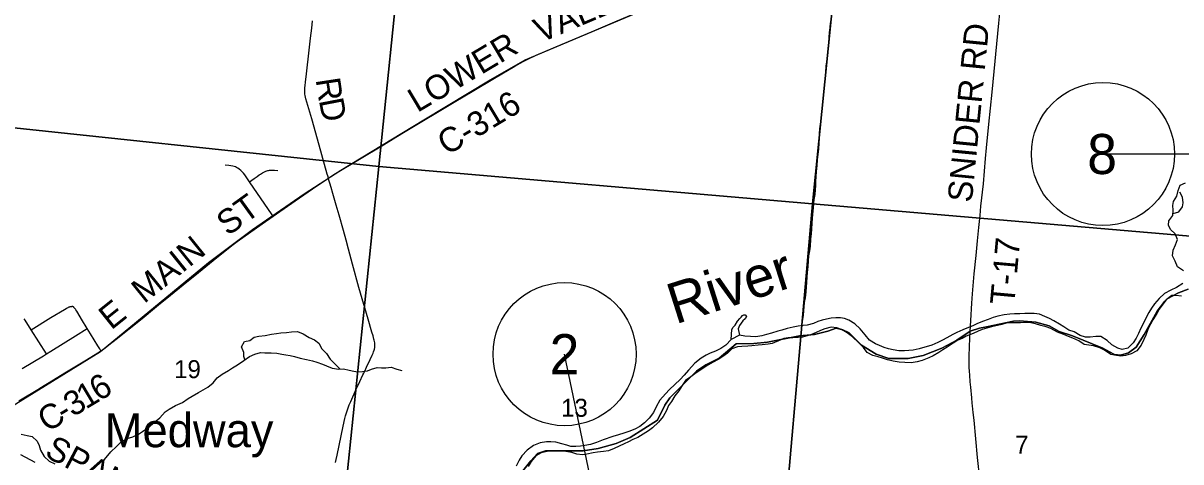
# Model space of a CAD drawing. Extents: x 0 to 1134, y 0 to 440.
# Drawn here: x 249.6 to 330.5, y 147.3 to 177.9 of the extents above; entities that cross this region are included whole.
import ezdxf

# ---------------------------------------------------------------- set-up
doc = ezdxf.new("R2010")
doc.units = 0
for name, color, linetype in [('GM_X_County_Road', 7, 'Continuous'), ('GM_X_County_Road_Text', 7, 'Continuous'), ('GM_X_Major_River', 7, 'Continuous'), ('GM_X_Major_River_Text', 7, 'Continuous'), ('GM_X_Minor_River', 7, 'Continuous'), ('GM_X_Rail_Line', 7, 'Continuous'), ('GM_X_Section', 7, 'Continuous'), ('GM_X_Section_Text', 7, 'Continuous'), ('GM_X_Township', 7, 'Continuous'), ('GM_X_Township_Road', 7, 'Continuous'), ('GM_X_Township_Road_Text', 7, 'Continuous'), ('GM_X_Unincorporated_Text', 7, 'Continuous'), ('SH_Data', 7, 'Continuous'), ('SH_Masking', 7, 'Continuous'), ('SH_Text', 7, 'Continuous')]:
    doc.layers.add(name, color=color, linetype=linetype)

msp = doc.modelspace()

# ---------------------------------------------------------------- linework, layer by layer
at = {"layer": 'GM_X_County_Road'}
msp.add_line((249.241, 151.549), (250.688, 152.423), dxfattribs=at)
for points in [[(270.886, 167.115), (270.929, 167.142), (271.385, 167.431), (274.734, 169.45), (275.61, 169.982), (276.249, 170.364), (279.684, 172.421), (281.048, 173.228), (282.499, 174.089), (283.933, 174.932), (284.515, 175.261), (284.884, 175.45), (285.422, 175.694), (286.617, 176.214), (289.447, 177.411), (291.075, 178.104), (293.394, 179.075), (294.404, 179.495), (294.715, 179.622), (295.191, 179.803)], [(267.03, 164.451), (267.49, 164.77), (268.866, 165.727), (269.787, 166.356), (270.553, 166.881), (270.886, 167.115)], [(254.982, 155.049), (255.158, 155.169), (255.534, 155.453), (256.046, 155.855), (257.861, 157.31), (258.87, 158.133), (259.157, 158.37), (259.589, 158.723), (260.748, 159.658), (261.544, 160.302), (262.841, 161.36), (264.222, 162.465), (264.516, 162.693), (266.265, 163.926), (267.03, 164.451)], [(250.688, 152.423), (250.713, 152.439), (251.671, 153.019), (252.471, 153.498), (253.983, 154.422), (254.774, 154.908), (254.982, 155.049)], [(250.39, 147.24), (249.393, 147.766)]]:
    msp.add_lwpolyline(points, dxfattribs=at)
at = {"layer": 'GM_X_Major_River'}
msp.add_line((299.635, 156.143), (299.046, 155.836), dxfattribs=at)
for points in [[(330.613, 159.754), (330.162, 159.478), (329.77, 159.293), (329.342, 159.051), (328.958, 158.706), (328.641, 158.325), (328.418, 158.034), (328.251, 157.729), (328.061, 157.38), (327.834, 156.928), (327.69, 156.624), (327.511, 156.262), (327.344, 155.935), (327.142, 155.597), (326.769, 155.24), (326.367, 155.135), (326.073, 155.233), (325.656, 155.459), (325.32, 155.763), (324.893, 156.035), (324.528, 156.043), (324.128, 155.994), (323.82, 155.99), (323.446, 156.123), (323.029, 156.361), (322.644, 156.495), (322.296, 156.719), (321.992, 156.908), (321.598, 157.145), (321.294, 157.311), (320.966, 157.455), (320.593, 157.601), (320.217, 157.654), (319.852, 157.651), (319.567, 157.646), (319.213, 157.631), (318.859, 157.627), (318.516, 157.612), (318.127, 157.563), (317.68, 157.459), (317.347, 157.364), (317.002, 157.234), (316.611, 157.083), (316.219, 156.921), (315.931, 156.801), (315.528, 156.639), (315.229, 156.52), (314.825, 156.324), (314.537, 156.193), (314.121, 155.963), (313.82, 155.798), (313.497, 155.634), (313.06, 155.45), (312.187, 155.195), (311.763, 155.102), (311.465, 155.062), (311.156, 155.035), (310.757, 155.044), (310.371, 155.109), (310.042, 155.185), (309.736, 155.283), (309.419, 155.427), (309.125, 155.536), (308.72, 155.796), (308.42, 156.156), (308.065, 156.574), (307.685, 156.936), (307.269, 157.196), (306.974, 157.294), (306.679, 157.346), (306.36, 157.353), (306.04, 157.337), (305.707, 157.265), (305.397, 157.18), (305.098, 157.084), (304.788, 156.965), (304.363, 156.849), (304.077, 156.81), (303.722, 156.772), (303.378, 156.7), (302.954, 156.606), (302.587, 156.5), (302.299, 156.415), (301.874, 156.288), (301.507, 156.181), (301.186, 156.097), (300.762, 156.027), (300.386, 156.035), (300.01, 156.077), (299.635, 156.143)], [(330.513, 158.866), (330.138, 158.92), (329.841, 158.915), (329.458, 158.604), (329.212, 158.313), (328.952, 157.953), (328.797, 157.649), (328.514, 157.21), (328.347, 156.906), (328.179, 156.544), (328.022, 156.149), (327.89, 155.843), (327.709, 155.437), (327.404, 155.044), (327.011, 154.836), (326.62, 154.708), (326.289, 154.681), (325.981, 154.71), (325.573, 154.799), (325.134, 155.082), (324.807, 155.261), (324.377, 155.396), (323.717, 155.479), (323.335, 155.738), (322.928, 155.941), (322.634, 156.05), (322.295, 156.194), (321.865, 156.352), (321.38, 156.602), (321.063, 156.712), (320.689, 156.823), (320.326, 156.922), (319.997, 156.998), (319.678, 157.027), (319.278, 157.002), (318.913, 156.999), (318.571, 156.995), (318.262, 156.967), (317.964, 156.894), (317.654, 156.821), (317.241, 156.727), (316.908, 156.62), (316.598, 156.524), (316.311, 156.428), (315.953, 156.265), (315.481, 156.07), (315.181, 155.917), (314.881, 155.786), (314.569, 155.588), (314.152, 155.312), (313.839, 155.113), (313.55, 154.925), (313.157, 154.706), (312.868, 154.553), (312.397, 154.38), (312.041, 154.285), (311.617, 154.203), (311.184, 154.224), (310.785, 154.256), (310.364, 154.322), (309.978, 154.41), (309.616, 154.521), (309.321, 154.619), (308.936, 154.718), (308.552, 154.921), (308.286, 155.269), (307.952, 155.618), (307.527, 156.016), (307.146, 156.298), (306.763, 156.534), (306.424, 156.656), (306.037, 156.687), (305.589, 156.571), (305.29, 156.475), (304.979, 156.322), (304.668, 156.192), (304.357, 156.096), (304.024, 156.001), (303.716, 155.985), (303.362, 155.958), (303.019, 155.954), (302.722, 155.915), (302.342, 155.753)], [(299.046, 155.836), (299.096, 156.531), (299.179, 156.689), (299.32, 156.834), (299.497, 157.115), (299.65, 157.306), (299.732, 157.407), (299.837, 157.507), (299.918, 157.551), (300.032, 157.549), (300.109, 157.433), (300.014, 157.287), (299.851, 157.142), (299.745, 156.984), (299.638, 156.804), (299.59, 156.691), (299.542, 156.59), (299.635, 156.143)], [(299.046, 155.836), (298.672, 155.445), (298.313, 155.202), (297.955, 155.027), (297.575, 154.876), (297.287, 154.734), (296.94, 154.524), (296.51, 154.18), (296.054, 153.7), (295.761, 153.352), (295.481, 153.05), (295.096, 152.682), (294.735, 152.348), (294.454, 152.046), (294.067, 151.598), (293.806, 151.136), (293.626, 150.729), (293.309, 150.337), (292.993, 150.013), (292.657, 149.758), (292.31, 149.572), (291.896, 149.41), (291.551, 149.292), (291.161, 149.175), (290.781, 149.058), (290.092, 148.822), (289.642, 148.638), (289.217, 148.499), (288.816, 148.427), (288.507, 148.389), (288.187, 148.361), (287.845, 148.357), (287.55, 148.455), (287.21, 148.554), (286.779, 148.654), (286.438, 148.696), (286.13, 148.692), (285.683, 148.621), (285.234, 148.426), (284.781, 148.105), (284.407, 147.702), (284.218, 147.399), (284.015, 146.992)], [(302.342, 155.753), (301.915, 155.557), (301.629, 155.506), (301.217, 155.458), (300.92, 155.441), (300.497, 155.405), (300.2, 155.377), (299.8, 155.352), (299.491, 155.324), (299.1, 155.173), (298.785, 154.883), (298.46, 154.651), (298.136, 154.441), (297.743, 154.222), (297.293, 153.969), (297.003, 153.759), (296.609, 153.516), (296.227, 153.239), (295.855, 152.974), (295.619, 152.625), (295.383, 152.254), (295.101, 151.907), (294.864, 151.512), (294.675, 151.22), (294.53, 150.869), (294.293, 150.464), (293.964, 150.06), (293.556, 149.67), (293.266, 149.448), (292.884, 149.217), (292.514, 148.997), (292.18, 148.856), (291.868, 148.692), (291.569, 148.55), (290.854, 148.223), (290.474, 148.06), (290.13, 148.011), (289.696, 147.963), (289.409, 147.913), (288.962, 147.82), (288.642, 147.77), (288.255, 147.835), (287.904, 147.934), (287.483, 148.012), (287.074, 148.055), (286.788, 148.061), (286.412, 148.046), (286.057, 147.986), (285.77, 147.912), (285.4, 147.704), (285.072, 147.311), (284.858, 146.962)]]:
    msp.add_lwpolyline(points, dxfattribs=at)
at = {"layer": 'GM_X_Minor_River'}
for points in [[(304.013, 156.803), (304.04, 157.111), (304.102, 157.521), (304.128, 157.828), (304.181, 158.42), (304.23, 158.738), (304.281, 159.17), (304.32, 159.511), (304.323, 159.807), (304.362, 160.206), (304.389, 160.513), (304.428, 160.934), (304.445, 161.344), (304.483, 161.673), (304.544, 162.026), (304.583, 162.367), (304.623, 162.845), (304.651, 163.255), (304.689, 163.55), (304.717, 163.994), (304.721, 164.302), (304.747, 164.597), (304.798, 165.03), (304.824, 165.337), (304.851, 165.621), (304.912, 165.974), (304.928, 166.304), (304.954, 166.588), (304.969, 166.884), (304.984, 167.226), (305, 167.567), (305.062, 167.988), (305.079, 168.398), (305.117, 168.762), (305.168, 169.137), (305.196, 169.569), (305.211, 169.854), (305.226, 170.218), (305.253, 170.56), (305.292, 170.889), (305.342, 171.253), (305.357, 171.561), (305.395, 171.89), (305.422, 172.198), (305.483, 172.527), (305.509, 172.834), (305.525, 173.153), (305.625, 173.881), (305.641, 174.234), (305.667, 174.518), (305.695, 174.939), (305.77, 175.508), (305.82, 175.872), (305.836, 176.19), (305.874, 176.577), (305.89, 176.93), (305.929, 177.283), (305.956, 177.624), (305.983, 177.954)], [(330.657, 160.636), (330.251, 160.914), (330.073, 161.304), (329.884, 161.693), (329.946, 162.08), (330.11, 162.454), (330.24, 162.828), (330.074, 163.217), (329.759, 163.529), (329.614, 163.815), (329.641, 164.122), (329.919, 164.495), (329.946, 164.882), (329.916, 165.19), (329.954, 165.474), (330.186, 165.858), (330.282, 166.244), (330.423, 166.619), (330.801, 166.774)], [(329.93, 164.65), (330.332, 164.763), (330.599, 165.113), (330.648, 165.397), (330.584, 165.774), (330.418, 166.14)], [(265.058, 154.435), (264.968, 154.643), (264.983, 154.938), (264.817, 155.328), (265.015, 155.69), (265.404, 155.765), (265.691, 155.989), (266.034, 156.065), (266.468, 156.106), (266.902, 156.203), (267.256, 156.267), (267.575, 156.309), (267.963, 156.327), (268.306, 156.369), (268.739, 156.398), (269.136, 156.234), (269.543, 155.978), (269.928, 155.814), (270.222, 155.583), (270.433, 155.182), (270.76, 154.848), (271.017, 154.458), (271.705, 153.76)], [(262.464, 152.504), (262.826, 152.8), (263.104, 153.161), (263.472, 153.419), (263.896, 153.664), (264.195, 153.866), (264.539, 154.067), (264.976, 154.38), (265.378, 154.649), (265.756, 154.804), (266.134, 154.936), (266.453, 154.91), (266.886, 154.916), (267.285, 154.889), (267.625, 154.816), (267.921, 154.767), (268.217, 154.718), (268.512, 154.647), (268.91, 154.528), (269.353, 154.443), (269.773, 154.336), (270.091, 154.252), (270.466, 154.111), (270.76, 153.994), (271.157, 153.841), (271.624, 153.756), (271.954, 153.775), (272.352, 153.69), (272.67, 153.618), (272.955, 153.581), (273.263, 153.589), (273.628, 153.653), (273.914, 153.763), (274.292, 153.884), (274.599, 153.858), (274.907, 153.854), (275.283, 153.907), (275.669, 153.765), (276.033, 153.67)], [(255.085, 147.272), (255.35, 147.588), (255.685, 147.982), (256.077, 148.353), (256.388, 148.657), (256.812, 148.913), (257.212, 149.045), (257.612, 149.21), (257.899, 149.4), (258.3, 149.691), (258.737, 150.062), (259.117, 150.364), (259.474, 150.781), (259.761, 150.971), (260.208, 151.227), (260.7, 151.437), (261.079, 151.717), (261.377, 151.884), (261.801, 152.141), (262.464, 152.504)], [(249.41, 149.211), (249.829, 149.126), (250.193, 149.065), (250.541, 148.741), (250.674, 148.421), (250.772, 148.112), (251.017, 147.665), (251.365, 147.33), (251.773, 147.155)]]:
    msp.add_lwpolyline(points, dxfattribs=at)
at = {"layer": 'GM_X_Rail_Line'}
msp.add_lwpolyline([(235.537, 142.526), (242.297, 147.201), (254.969, 154.995), (262.517, 161.215), (265.593, 163.533), (269.193, 166.026), (271.762, 167.674), (277.55, 171.187), (282.207, 173.973), (284.647, 175.386), (295.115, 179.81), (306.646, 182.954), (315.223, 183.324), (317.252, 182.945), (319.457, 182.521), (322.574, 182.342), (325.613, 182.903), (328.618, 183.462), (332.907, 184.232), (342.891, 186.315), (382.421, 193.847), (400.022, 196.925), (401.626, 197.251)], dxfattribs=at)
at = {"layer": 'GM_X_Section'}
for points in [[(247.411, 201.474), (277.534, 198.405), (274.425, 167.918), (244.499, 171.089)], [(277.534, 198.405), (307.774, 195.516), (304.727, 165.312), (274.425, 167.918)], [(337.3, 192.616), (334.406, 162.784), (304.727, 165.312), (307.774, 195.516)], [(244.499, 171.089), (274.425, 167.918), (271.323, 137.84), (242.613, 140.903), (241.786, 141.042)], [(274.425, 167.918), (304.727, 165.312), (302.061, 134.852), (273.637, 137.644), (271.323, 137.84)], [(304.727, 165.312), (334.406, 162.784), (331.546, 132.249), (302.061, 134.852)]]:
    msp.add_lwpolyline(points, close=True, dxfattribs=at)
at = {"layer": 'GM_X_Township'}
for points in [[(284.386, 146.535), (285.034, 147.356), (285.51, 147.875), (286.071, 148.048), (288.708, 148.048), (289.745, 148.221), (290.999, 148.567), (291.993, 148.999), (293.894, 150.209), (294.413, 151.246), (294.759, 151.765), (296.617, 153.623), (297.265, 154.055), (298.216, 154.531), (299.383, 155.525), (300.637, 155.568), (301.587, 155.655), (303.812, 156.083), (304.871, 156.192), (305.792, 156.422), (306.383, 156.62), (306.843, 156.521), (307.303, 156.291), (308.158, 155.437), (309.176, 154.813), (310.064, 154.517), (311.412, 154.517), (312.463, 154.715), (313.777, 155.241), (314.829, 155.799), (315.754, 156.416), (316.41, 156.622), (316.9, 156.719), (318.773, 157.114), (319.2, 157.147), (320.35, 157.048), (321.271, 156.786), (321.961, 156.392), (322.914, 156.096), (325.017, 155.242), (325.796, 154.806), (325.839, 154.782), (326.266, 154.749), (326.825, 154.913), (327.351, 155.308), (327.909, 156.194), (328.829, 157.805), (329.356, 158.524), (329.512, 158.688), (330.308, 159.086), (330.998, 159.348)], [(330.998, 159.348), (330.308, 159.086), (329.512, 158.688), (329.356, 158.524), (328.829, 157.805), (327.909, 156.194), (327.351, 155.308), (326.825, 154.913), (326.266, 154.749), (325.839, 154.782), (325.796, 154.806), (325.017, 155.242), (322.914, 156.096), (321.961, 156.392), (321.271, 156.786), (320.35, 157.048), (319.2, 157.147), (318.773, 157.114), (316.9, 156.719), (316.41, 156.622), (315.754, 156.416), (314.829, 155.799), (313.777, 155.241), (312.463, 154.715), (311.412, 154.517), (310.064, 154.517), (309.176, 154.813), (308.158, 155.437), (307.303, 156.291), (306.843, 156.521), (306.383, 156.62), (305.792, 156.422), (304.871, 156.192), (303.812, 156.083), (301.587, 155.655), (300.637, 155.568), (299.383, 155.525), (298.216, 154.531), (297.265, 154.055), (296.617, 153.623), (294.759, 151.765), (294.413, 151.246), (293.894, 150.209), (291.993, 148.999), (290.999, 148.567), (289.745, 148.221), (288.708, 148.048), (286.071, 148.048), (285.51, 147.875), (285.034, 147.356), (284.386, 146.535)]]:
    msp.add_lwpolyline(points, dxfattribs=at)
at = {"layer": 'GM_X_Township_Road'}
msp.add_line((251.185, 154.835), (250.116, 156.516), dxfattribs=at)
for points in [[(315.761, 156.4), (315.79, 157.17), (315.863, 158.379), (315.911, 159.028), (316.041, 160.419), (316.164, 161.717), (316.258, 162.738), (316.352, 163.664), (316.441, 164.497), (316.507, 165.146), (316.673, 166.721), (316.83, 168.483), (316.899, 169.225), (317.054, 170.895), (317.278, 173.12), (317.766, 177.939), (317.905, 179.329), (318.044, 180.72), (318.183, 182.204), (318.261, 183.131), (318.3, 183.447)], [(270.886, 167.115), (270.842, 167.262), (270.802, 167.393), (270.243, 169.422), (269.721, 171.265), (269.517, 171.946), (269.32, 172.644), (269.283, 172.775), (269.265, 172.886), (269.251, 172.971), (269.243, 173.081), (269.241, 173.189), (269.247, 173.311), (269.253, 173.427), (269.27, 173.589), (269.295, 173.816), (269.369, 174.393), (269.552, 176.062), (269.649, 176.895), (269.728, 177.602), (269.78, 178.112)], [(265.382, 166.857), (265.136, 167.205), (265.039, 167.348), (264.949, 167.466), (264.873, 167.553), (264.771, 167.652), (264.662, 167.738), (264.549, 167.813), (264.468, 167.857), (264.386, 167.894), (264.303, 167.925), (264.213, 167.952), (264.079, 167.981), (263.941, 168.001), (263.664, 168.027)], [(265.382, 166.857), (265.71, 167.095), (265.907, 167.233), (266.056, 167.338), (266.137, 167.39), (266.214, 167.438), (266.274, 167.473), (266.381, 167.536), (266.472, 167.577), (266.525, 167.598), (266.588, 167.621), (266.648, 167.637), (266.701, 167.649), (266.772, 167.661), (266.854, 167.672), (266.928, 167.677), (267.02, 167.677), (267.119, 167.672), (267.366, 167.656)], [(267.03, 164.451), (266.957, 164.558), (265.382, 166.857)], [(271.383, 147.244), (271.431, 147.456), (271.496, 147.748), (271.921, 149.788), (272.033, 150.319), (272.08, 150.502), (272.121, 150.641), (272.172, 150.791), (272.242, 151.001), (272.346, 151.26), (272.452, 151.511), (272.529, 151.676), (272.767, 152.21), (272.909, 152.53), (272.986, 152.692), (273.088, 152.907), (273.298, 153.357), (273.359, 153.486), (273.43, 153.633), (273.559, 153.896), (273.82, 154.449), (273.951, 154.74), (274.01, 154.876), (274.053, 154.978), (274.092, 155.083), (274.112, 155.157), (274.121, 155.197), (274.129, 155.244), (274.134, 155.279), (274.138, 155.322), (274.143, 155.416), (274.14, 155.483), (274.127, 155.601), (274.115, 155.688), (274.096, 155.784), (274.076, 155.87), (274.051, 155.966), (274.015, 156.086), (273.935, 156.357), (273.681, 157.248), (273.026, 159.464), (272.584, 161.101), (272.301, 162.146), (272.125, 162.781), (271.938, 163.448), (271.636, 164.524), (271.441, 165.22), (271.209, 166.047), (271.088, 166.452), (270.997, 166.751), (270.929, 166.975), (270.886, 167.115)], [(250.116, 156.516), (251.488, 157.372), (252.442, 157.937), (252.568, 158.009), (252.637, 158.047), (252.688, 158.075), (252.732, 158.097), (252.776, 158.116), (252.812, 158.129), (252.839, 158.137), (252.871, 158.144), (252.901, 158.148), (252.951, 158.147)], [(254.034, 156.599), (253.641, 157.255), (253.37, 157.699), (253.302, 157.81), (253.242, 157.905), (253.206, 157.959), (253.169, 158.01), (253.149, 158.034), (253.127, 158.06), (253.107, 158.08), (253.086, 158.097), (253.064, 158.112), (253.037, 158.126), (253.015, 158.134), (252.991, 158.141), (252.951, 158.147)], [(250.116, 156.516), (249.684, 157.195), (249.632, 157.273)], [(251.185, 154.835), (251.485, 155.026), (253.215, 156.096), (254.034, 156.599)], [(254.982, 155.049), (254.902, 155.18), (254.765, 155.403), (254.256, 156.236), (254.034, 156.599)], [(316.56, 144.591), (316.473, 145.565), (316.338, 146.952), (316.273, 147.6), (316.141, 148.894), (316.02, 150.19), (315.965, 150.746), (315.92, 151.208), (315.901, 151.392), (315.866, 151.762), (315.794, 152.501), (315.76, 152.872), (315.724, 153.335), (315.705, 153.613), (315.69, 153.891), (315.683, 154.17), (315.686, 154.635), (315.713, 155.378), (315.761, 156.4)], [(249.473, 153.799), (250.975, 154.702), (251.185, 154.835)]]:
    msp.add_lwpolyline(points, dxfattribs=at)
at = {"layer": 'SH_Data'}
for p, q in [((362.457, 168.687), (325.033, 168.798)), ((293.154, 127.278), (287.397, 154.812))]:
    msp.add_line(p, q, dxfattribs=at)
at = {"layer": 'SH_Masking'}
for centre in [(325.033, 168.798), (287.397, 154.812)]:
    msp.add_circle(centre, 5, dxfattribs=at)
at = {"layer": 'SH_Text'}
for centre in [(325.033, 168.798), (287.397, 154.812)]:
    msp.add_circle(centre, 5, dxfattribs=at)

# ---------------------------------------------------------------- texts
at = {"layer": 'GM_X_County_Road_Text'}
for s, height, rotation, p in [('VALLEY', 1.7045, 22.8831, (285.717, 176.551)), ('LOWER', 1.7045, 30.79795, (277.113, 171.66)), ('C-316', 1.7045, 30.87023, (279.173, 168.665)), ('ST', 1.7045, 35.81127, (263.864, 163.028)), ('MAIN', 1.7045, 38.89068, (258.007, 158.303)), ('E', 1.705, 38.66047, (255.713, 156.458)), ('6', 1.705, 31.32471, (254.844, 151.478)), ('3', 1.705, 30.83978, (253.028, 150.392)), ('1', 1.705, 30.92893, (253.932, 150.932)), ('C', 1.705, 30.8165, (251.224, 149.316)), ('-', 1.705, 30.82084, (252.426, 150.033)), ('SPANGLER', 1.7045, 332.25401, (250.974, 147.7))]:
    msp.add_text(s, height=height, rotation=rotation, dxfattribs=at).set_placement(p)
at = {"layer": 'GM_X_Major_River_Text'}
msp.add_text('River', height=2.8406, rotation=17.66489, dxfattribs=at).set_placement((295.142, 156.886))
at = {"layer": 'GM_X_Section_Text'}
for s, height, p in [('19', 1.2557, (260.107, 153.136)), ('13', 1.2557, (287.157, 150.436)), ('7', 1.256, (318.894, 147.852))]:
    msp.add_text(s, height=height, rotation=0.00001, dxfattribs=at).set_placement(p)
at = {"layer": 'GM_X_Township_Road_Text'}
for s, height, rotation, p in [('SNIDER RD', 1.7045, 84.4057, (315.864, 165.372)), ('R', 1.705, 278.65863, (269.995, 174.009)), ('D', 1.705, 280.88993, (270.218, 172.554)), ('T-17', 1.7045, 84.84362, (318.829, 158.207))]:
    msp.add_text(s, height=height, rotation=rotation, dxfattribs=at).set_placement(p)
at = {"layer": 'GM_X_Unincorporated_Text'}
msp.add_text('Medway', height=2.3693, rotation=0.00001, dxfattribs=at).set_placement((255.255, 148.31))
at = {"layer": 'SH_Text'}
for s, p in [('8', (323.933, 167.398)), ('2', (286.352, 153.412))]:
    msp.add_text(s, height=2.8, dxfattribs=at).set_placement(p)

doc.saveas('drawing.dxf')
